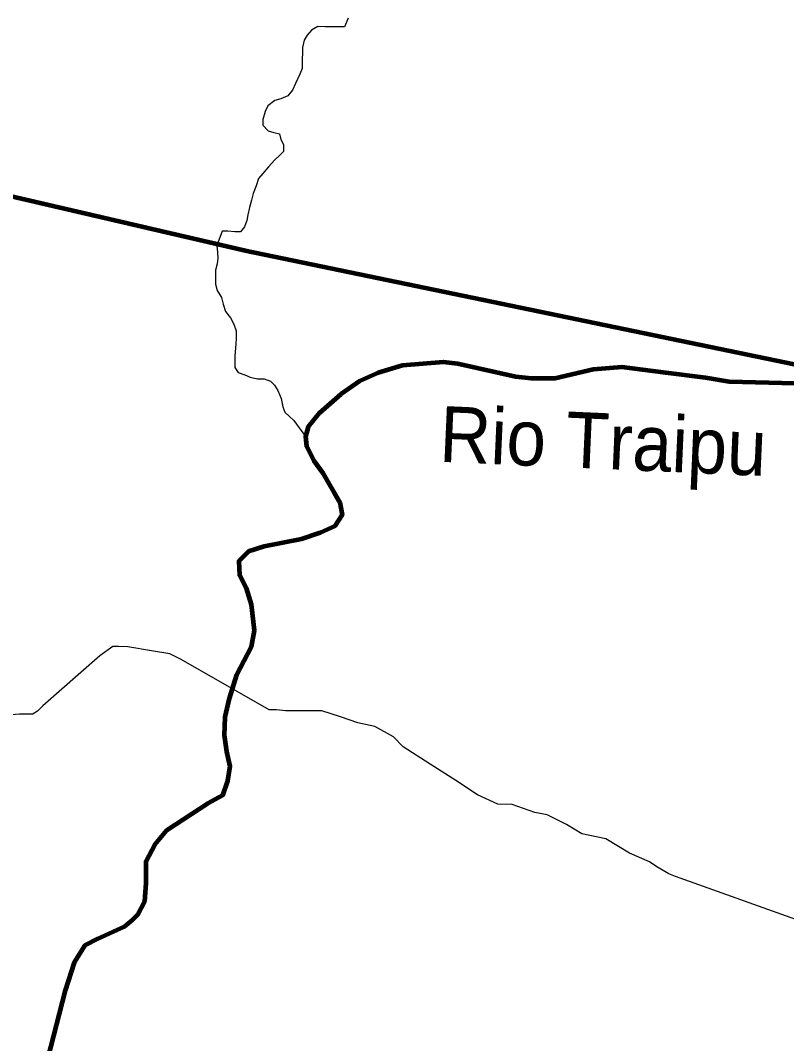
# Model space of a CAD drawing. Extents: x 553962 to 842807, y 8883888 to 9032388.
# Drawn here: x 722813 to 729677, y 8928999 to 8938163 of the extents above; entities that cross this region are included whole.
import ezdxf
from ezdxf.enums import TextEntityAlignment as Align

# ---------------------------------------------------------------- set-up
doc = ezdxf.new("R2010")
doc.units = 0
doc.header["$LTSCALE"] = 150
for name, color, linetype, lineweight in [('12', 7, 'Continuous', 25), ('24', 7, 'Continuous', 25), ('53', 7, 'Continuous', 106), ('9', 7, 'Continuous', 90)]:
    doc.layers.add(name, color=color, linetype=linetype, lineweight=lineweight)
doc.layers.add('49', color=7, linetype='Continuous')

msp = doc.modelspace()

# ---------------------------------------------------------------- linework, layer by layer
at = {"layer": '12'}
for points in [[(729842.6, 8930080), (728682.6, 8930494.7), (728621.5, 8930520.3), (728514.8, 8930581.6), (728448.7, 8930627.6), (728270.7, 8930704.3), (728057.2, 8930832.1), (727843.4, 8930878.3), (727706.2, 8930960.1), (727614.7, 8931006.1), (727533.3, 8931047), (727421.3, 8931067.6), (727217.8, 8931139.3), (727090.4, 8931144.6), (726907.3, 8931226.4), (726714.2, 8931354.1), (726485.5, 8931502.3), (726241.6, 8931655.6), (726155.3, 8931747.4), (725987.5, 8931839.4), (725834.8, 8931870.3), (725682.2, 8931926.6), (725514.3, 8931977.8), (725392, 8931978.1), (725274.8, 8931978.3), (725188.2, 8931978.4), (725106.8, 8931988.8), (725040.5, 8931988.9), (724252.6, 8932438.6), (724150.9, 8932489.8), (723987.9, 8932515.5), (723774.1, 8932551.6), (723692.6, 8932556.8), (723641.7, 8932556.9), (723524.2, 8932470.5)], [(723524.2, 8932470.5), (723013.1, 8932023.2), (722964.6, 8931975.3), (722928.4, 8931953)], [(719465.7, 8931582), (719776.2, 8931594.6), (719960.1, 8931621.3), (720108, 8931671.9), (720470.6, 8931895.4), (720598.2, 8931961.4), (720664.5, 8932002), (720792.1, 8932052.7), (720970.4, 8932052.4), (721113, 8932057.2), (721235.3, 8932046.8), (721439, 8932046.4), (721540.8, 8932020.8), (721759.6, 8931949.1), (721968.3, 8931907.9), (722065, 8931877.2), (722233.1, 8931866.7), (722309.4, 8931841.1), (722477.5, 8931835.7), (722554, 8931861), (722651, 8931906.7), (722697, 8931942.3), (722804, 8931952.2), (722928.4, 8931953)]]:
    msp.add_lwpolyline(points, dxfattribs=at)
at = {"layer": '24'}
for points in [[(725748, 8938182.8), (725717, 8938106.6), (725544.1, 8938107.6), (725478, 8938108), (725421.8, 8938077.8), (725380.8, 8938032.2), (725355.1, 8937986.6), (725339.3, 8937920.5), (725339, 8937869.5), (725338.6, 8937818.6), (725338, 8937732.1), (725317.3, 8937681.2), (725276.1, 8937600), (725250.2, 8937539.1), (725207.8, 8937489.4), (725146.5, 8937460.6), (725092.5, 8937446.2), (725030.6, 8937397.8), (725004.8, 8937347.1), (724984, 8937275.9), (724983.6, 8937225), (725034.1, 8937173.8), (725084.8, 8937158.2), (725135.6, 8937147.7), (725145.5, 8937096.7), (725170.6, 8937050.7), (725170.1, 8936989.6), (725134.3, 8936954.2), (725093.3, 8936913.7), (725037, 8936852.9), (724985.7, 8936792.1), (724944.7, 8936746.5), (724923.9, 8936680.5), (724898, 8936614.4), (724882.3, 8936553.4), (724866.6, 8936487.3), (724850.9, 8936421.2), (724840.4, 8936370.3), (724819.6, 8936314.4), (724783.7, 8936268.8), (724732.8, 8936269.1), (724671.9, 8936274.6), (724621, 8936274.9)], [(724621, 8936274.9), (724573, 8936146.7), (724577.7, 8936085.6), (724582.4, 8936034.6), (724577, 8935983.7), (724561.3, 8935927.8), (724561, 8935876.9), (724560.4, 8935800.5), (724575.3, 8935744.4), (724615.6, 8935683), (724630.4, 8935621.8), (724650.3, 8935555.5), (724695.7, 8935499.2), (724725.8, 8935443), (724745.7, 8935381.8), (724745.2, 8935310.5), (724739.6, 8935229), (724734, 8935157.8), (724733.7, 8935106.9), (724733.3, 8935055.9), (724763.5, 8935009.9), (724824.4, 8934989.2), (724870, 8934968.5), (724936, 8934952.8), (724997.1, 8934952.5), (725052.8, 8934931.8), (725088.2, 8934895.9), (725118.4, 8934849.9), (725148.4, 8934778.4), (725163.2, 8934701.9), (725183.2, 8934656), (725223.6, 8934615), (725264, 8934579.1), (725368.5, 8934436.4)]]:
    msp.add_lwpolyline(points, dxfattribs=at)
at = {"layer": '24', "lineweight": 53}
for points in [[(726733.4, 8935086.7), (726602, 8935101.3), (726237.1, 8935072), (726018.1, 8935006.3), (725850.2, 8934933.2), (725682.3, 8934816.3), (725492.6, 8934648.3), (725390.4, 8934524.1), (725368.5, 8934436.4), (725375.8, 8934348.7), (725441.5, 8934217.2), (725521.8, 8934107.6), (725624, 8933932.2), (725675.1, 8933844.6), (725697, 8933734.9), (725631.3, 8933632.7), (725499.9, 8933574.2), (725332, 8933515.8), (724996.3, 8933450), (724857.6, 8933406.2), (724770, 8933318.5), (724777.3, 8933194.3), (724835.7, 8933077.4), (724879.5, 8932931.2), (724908.7, 8932697.4), (724879.5, 8932551.3), (724748.1, 8932302.9), (724682.4, 8932091), (724645.9, 8931922.9), (724638.6, 8931762.2), (724660.5, 8931616.1), (724689.7, 8931484.6), (724667.8, 8931353), (724624, 8931221.5), (724492.7, 8931148.4), (724120.4, 8930907.3), (724018.2, 8930783.1)], [(729755, 8934911.3), (729163.8, 8934925.9), (728952.2, 8934962.4), (728571.5, 8935009.7), (728200.4, 8935057.4), (727944.9, 8935035.5), (727601.9, 8934955.1), (727390.2, 8934955.1), (727251.6, 8934969.8), (726733.4, 8935086.7)], [(724018.2, 8930783.1), (723938, 8930629.7), (723938, 8930432.4), (723924.2, 8930271.2), (723861.2, 8930151.4), (723813.9, 8930103.6), (723741.7, 8930044.3), (723507.3, 8929935.6), (723390.6, 8929877.1), (723295.7, 8929723.7), (723215.4, 8929475.3), (723055.5, 8928859.6)]]:
    msp.add_lwpolyline(points, dxfattribs=at)
at = {"layer": '53'}
for points in [[(726733.4, 8935086.7), (726602, 8935101.3), (726237.1, 8935072), (726018.1, 8935006.3), (725850.2, 8934933.2), (725682.3, 8934816.3), (725492.6, 8934648.3), (725390.4, 8934524.1), (725368.5, 8934436.4), (725375.8, 8934348.7), (725441.5, 8934217.2), (725521.8, 8934107.6), (725624, 8933932.2), (725675.1, 8933844.6), (725697, 8933734.9), (725631.3, 8933632.7), (725499.9, 8933574.2), (725332, 8933515.8), (724996.3, 8933450), (724857.6, 8933406.2), (724770, 8933318.5), (724777.3, 8933194.3), (724835.7, 8933077.4), (724879.5, 8932931.2), (724908.7, 8932697.4), (724879.5, 8932551.3), (724748.1, 8932302.9), (724682.4, 8932091), (724645.9, 8931922.9), (724638.6, 8931762.2), (724660.5, 8931616.1), (724689.7, 8931484.6), (724667.8, 8931353), (724624, 8931221.5), (724492.7, 8931148.4), (724120.4, 8930907.3), (724018.2, 8930783.1)], [(726733.4, 8935086.7), (726602, 8935101.3), (726237.1, 8935072), (726018.1, 8935006.3), (725850.2, 8934933.2), (725682.3, 8934816.3), (725492.6, 8934648.3), (725390.4, 8934524.1), (725368.5, 8934436.4), (725375.8, 8934348.7), (725441.5, 8934217.2), (725521.8, 8934107.6), (725624, 8933932.2), (725675.1, 8933844.6), (725697, 8933734.9), (725631.3, 8933632.7), (725499.9, 8933574.2), (725332, 8933515.8), (724996.3, 8933450), (724857.6, 8933406.2), (724770, 8933318.5), (724777.3, 8933194.3), (724835.7, 8933077.4), (724879.5, 8932931.2), (724908.7, 8932697.4), (724879.5, 8932551.3), (724748.1, 8932302.9), (724682.4, 8932091), (724645.9, 8931922.9), (724638.6, 8931762.2), (724660.5, 8931616.1), (724689.7, 8931484.6), (724667.8, 8931353), (724624, 8931221.5), (724492.7, 8931148.4), (724120.4, 8930907.3), (724018.2, 8930783.1)], [(726733.4, 8935086.7), (726602, 8935101.3), (726237.1, 8935072), (726018.1, 8935006.3), (725850.2, 8934933.2), (725682.3, 8934816.3), (725492.6, 8934648.3), (725390.4, 8934524.1), (725368.5, 8934436.4), (725375.8, 8934348.7), (725441.5, 8934217.2), (725521.8, 8934107.6), (725624, 8933932.2), (725675.1, 8933844.6), (725697, 8933734.9), (725631.3, 8933632.7), (725499.9, 8933574.2), (725332, 8933515.8), (724996.3, 8933450), (724857.6, 8933406.2), (724770, 8933318.5), (724777.3, 8933194.3), (724835.7, 8933077.4), (724879.5, 8932931.2), (724908.7, 8932697.4), (724879.5, 8932551.3), (724748.1, 8932302.9), (724682.4, 8932091), (724645.9, 8931922.9), (724638.6, 8931762.2), (724660.5, 8931616.1), (724689.7, 8931484.6), (724667.8, 8931353), (724624, 8931221.5), (724492.7, 8931148.4), (724120.4, 8930907.3), (724018.2, 8930783.1)], [(729755, 8934911.3), (729163.8, 8934925.9), (728952.2, 8934962.4), (728571.5, 8935009.7), (728200.4, 8935057.4), (727944.9, 8935035.5), (727601.9, 8934955.1), (727390.2, 8934955.1), (727251.6, 8934969.8), (726733.4, 8935086.7)], [(729755, 8934911.3), (729163.8, 8934925.9), (728952.2, 8934962.4), (728571.5, 8935009.7), (728200.4, 8935057.4), (727944.9, 8935035.5), (727601.9, 8934955.1), (727390.2, 8934955.1), (727251.6, 8934969.8), (726733.4, 8935086.7)], [(729755, 8934911.3), (729163.8, 8934925.9), (728952.2, 8934962.4), (728571.5, 8935009.7), (728200.4, 8935057.4), (727944.9, 8935035.5), (727601.9, 8934955.1), (727390.2, 8934955.1), (727251.6, 8934969.8), (726733.4, 8935086.7)], [(724018.2, 8930783.1), (723938, 8930629.7), (723938, 8930432.4), (723924.2, 8930271.2), (723861.2, 8930151.4), (723813.9, 8930103.6), (723741.7, 8930044.3), (723507.3, 8929935.6), (723390.6, 8929877.1), (723295.7, 8929723.7), (723215.4, 8929475.3), (723055.5, 8928859.6)], [(724018.2, 8930783.1), (723938, 8930629.7), (723938, 8930432.4), (723924.2, 8930271.2), (723861.2, 8930151.4), (723813.9, 8930103.6), (723741.7, 8930044.3), (723507.3, 8929935.6), (723390.6, 8929877.1), (723295.7, 8929723.7), (723215.4, 8929475.3), (723055.5, 8928859.6)], [(724018.2, 8930783.1), (723938, 8930629.7), (723938, 8930432.4), (723924.2, 8930271.2), (723861.2, 8930151.4), (723813.9, 8930103.6), (723741.7, 8930044.3), (723507.3, 8929935.6), (723390.6, 8929877.1), (723295.7, 8929723.7), (723215.4, 8929475.3), (723055.5, 8928859.6)]]:
    msp.add_lwpolyline(points, dxfattribs=at)
at = {"layer": '9'}
for points in [[(696242, 8937672.8), (702061.8, 8937200.5), (702208.9, 8933124.7), (710319.1, 8936704.6), (716154, 8938115.2), (724825.2, 8936103.1), (730092.7, 8935013.9)], [(726733.4, 8935086.7), (726602, 8935101.3), (726237.1, 8935072), (726018.1, 8935006.3), (725850.2, 8934933.2), (725682.3, 8934816.3), (725492.6, 8934648.3), (725390.4, 8934524.1), (725368.5, 8934436.4), (725375.8, 8934348.7), (725441.5, 8934217.2), (725521.8, 8934107.6), (725624, 8933932.2), (725675.1, 8933844.6), (725697, 8933734.9), (725631.3, 8933632.7), (725499.9, 8933574.2), (725332, 8933515.8), (724996.3, 8933450), (724857.6, 8933406.2), (724770, 8933318.5), (724777.3, 8933194.3), (724835.7, 8933077.4), (724879.5, 8932931.2), (724908.7, 8932697.4), (724879.5, 8932551.3), (724748.1, 8932302.9), (724682.4, 8932091), (724645.9, 8931922.9), (724638.6, 8931762.2), (724660.5, 8931616.1), (724689.7, 8931484.6), (724667.8, 8931353), (724624, 8931221.5), (724492.7, 8931148.4), (724120.4, 8930907.3), (724018.2, 8930783.1)], [(729755, 8934911.3), (729163.8, 8934925.9), (728952.2, 8934962.4), (728571.5, 8935009.7), (728200.4, 8935057.4), (727944.9, 8935035.5), (727601.9, 8934955.1), (727390.2, 8934955.1), (727251.6, 8934969.8), (726733.4, 8935086.7)], [(724018.2, 8930783.1), (723938, 8930629.7), (723938, 8930432.4), (723924.2, 8930271.2), (723861.2, 8930151.4), (723813.9, 8930103.6), (723741.7, 8930044.3), (723507.3, 8929935.6), (723390.6, 8929877.1), (723295.7, 8929723.7), (723215.4, 8929475.3), (723055.5, 8928859.6)]]:
    msp.add_lwpolyline(points, dxfattribs=at)

# ---------------------------------------------------------------- texts
at = {"layer": '49', "width": 0.95}
msp.add_text('Rio Traipu', height=500, rotation=357.482, dxfattribs=at).set_placement((728023.7, 8934146.6), align=Align.CENTER)

doc.saveas('drawing.dxf')
